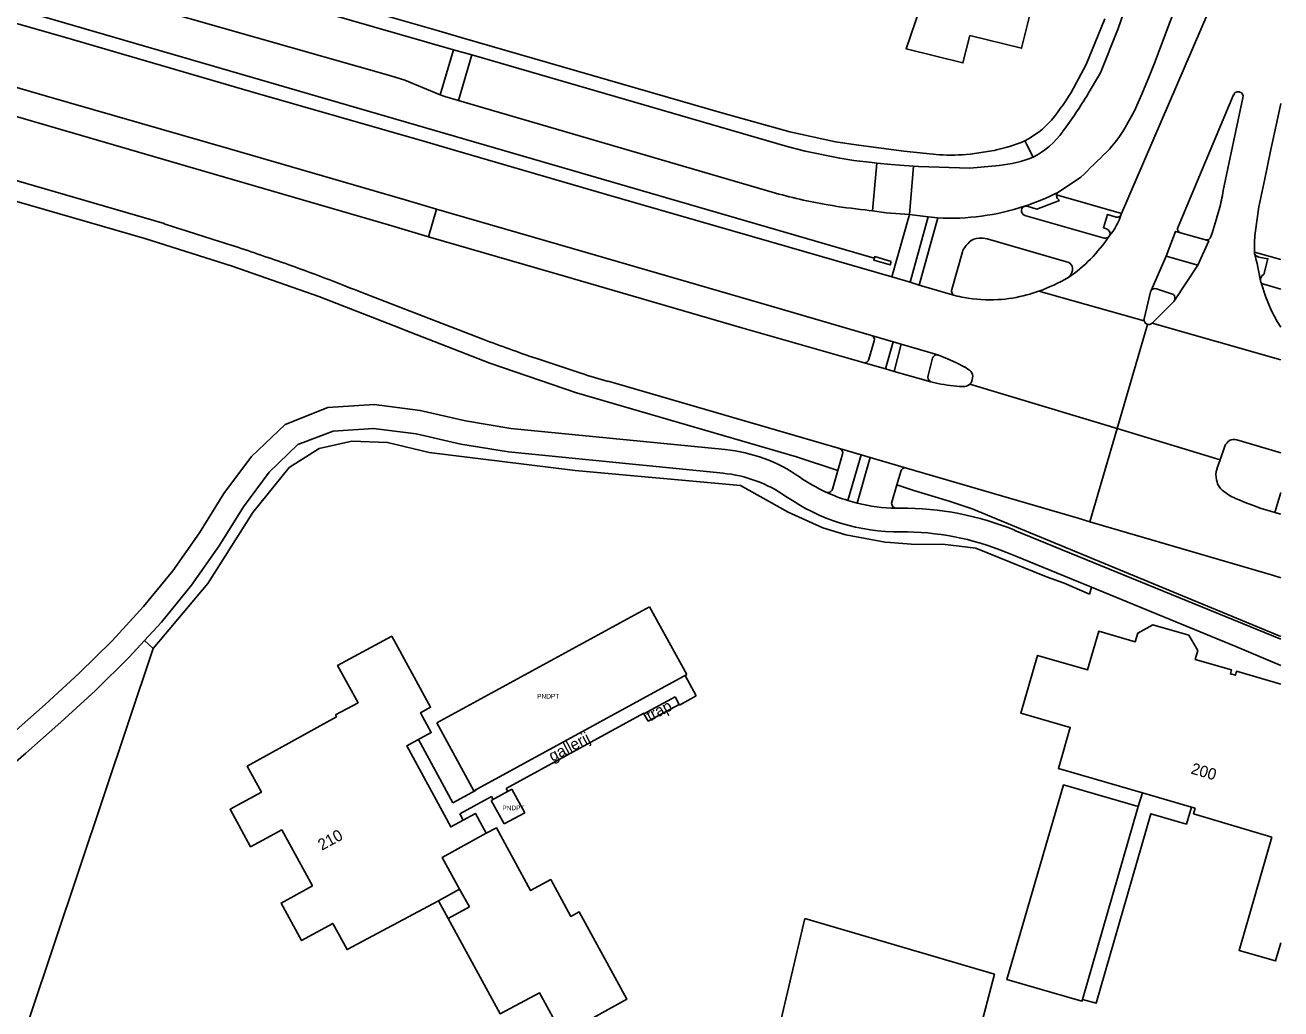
# Model space of a CAD drawing. Extents: x 194485 to 197793, y 468269 to 470822.
# Drawn here: x 197660.2 to 197792.8, y 469096.9 to 469200.8 of the extents above; entities that cross this region are included whole.
import ezdxf

# ---------------------------------------------------------------- set-up
doc = ezdxf.new("R2010")
doc.units = 0
for name, color, linetype in [('BAG plantopografie panden grensvlak pand', 7, 'Continuous'), ('BAG plantopografie panden kenmerkpunt', 7, 'Continuous'), ('BAG plantopografie panden lijnelement overig', 7, 'Continuous'), ('BAG plantopografie panden tekst opmerking', 7, 'Continuous'), ('BGT grensvlak begroeid terreindeel', 7, 'Continuous'), ('BGT grensvlak begroeid terreindeel LR', 7, 'Continuous'), ('BGT grensvlak gebouwinstallatie plus 1', 7, 'Continuous'), ('BGT grensvlak onbegroeid terreindeel', 7, 'Continuous'), ('BGT grensvlak ondersteunend wegdeel', 7, 'Continuous'), ('BGT grensvlak ondersteunend wegdeel LR', 7, 'Continuous'), ('BGT grensvlak pand op maaiveld', 7, 'Continuous'), ('BGT grensvlak pand op maaiveld LR', 7, 'Continuous'), ('BGT grensvlak scheiding', 7, 'Continuous'), ('BGT grensvlak wegdeel', 7, 'Continuous'), ('BGT lijnelement scheiding hek', 7, 'Continuous'), ('BGT lijnelement scheiding muur', 7, 'Continuous'), ('BGT tekst huisnummerreeks', 7, 'Continuous')]:
    doc.layers.add(name, color=color, linetype=linetype)

msp = doc.modelspace()

# ---------------------------------------------------------------- linework, layer by layer
at = {"layer": 'BAG plantopografie panden grensvlak pand'}
for p, q in [((197703.67, 469127.08), (197726.14, 469139.35)), ((197726.14, 469139.35), (197730.05, 469132.19)), ((197730.05, 469132.19), (197707.58, 469119.92)), ((197707.58, 469119.92), (197703.67, 469127.08)), ((197709.42, 469118.89), (197711.59, 469120.08)), ((197711.59, 469120.08), (197712.95, 469117.6)), ((197710.77, 469116.41), (197709.42, 469118.89)), ((197712.95, 469117.6), (197710.77, 469116.41))]:
    msp.add_line(p, q, dxfattribs=at)
at = {"layer": 'BAG plantopografie panden lijnelement overig'}
for p, q in [((197729.89, 469132.1), (197731.06, 469129.94)), ((197728.82, 469129.83), (197725.54, 469128.04)), ((197729.25, 469129.04), (197728.82, 469129.83)), ((197731.06, 469129.94), (197729.29, 469128.97)), ((197725.54, 469128.04), (197725.98, 469127.25)), ((197725.98, 469127.25), (197729.25, 469129.04)), ((197729.29, 469128.97), (197729.25, 469129.04)), ((197705.37, 469118.63), (197701.72, 469125.32)), ((197707.8, 469120.04), (197707.83, 469119.98)), ((197710.97, 469120.17), (197711.15, 469119.84)), ((197707.83, 469119.98), (197705.37, 469118.63)), ((197706.08, 469117.49), (197709.43, 469119.32)), ((197709.43, 469119.32), (197709.61, 469118.99)), ((197706.45, 469116.81), (197706.08, 469117.49))]:
    msp.add_line(p, q, dxfattribs=at)
msp.add_lwpolyline([(197725.54, 469128.04), (197725.51, 469128.1), (197710.97, 469120.17)], dxfattribs=at)
at = {"layer": 'BGT grensvlak begroeid terreindeel'}
msp.add_line((197672.78, 469135.77), (197673.7, 469134.93), dxfattribs=at)
for points in [[(197625.42, 469191.93), (197672.81, 469178.23), (197682.05, 469175.32), (197691.2, 469172.1), (197699.79, 469168.77)], [(197746.02, 469153.74), (197741.64, 469155.17), (197718.43, 469161.95), (197709.25, 469165.06), (197700.23, 469168.6), (197699.79, 469168.77)]]:
    msp.add_lwpolyline(points, dxfattribs=at)
at = {"layer": 'BGT grensvlak begroeid terreindeel LR'}
for q in [(197752.25, 469152.22), (197757.79, 469150.51)]:
    msp.add_line((197754.05, 469151.61), q, dxfattribs=at)
msp.add_lwpolyline([(197792.81, 469136.21), (197760.2, 469149.68), (197757.79, 469150.51)], dxfattribs=at)
at = {"layer": 'BGT grensvlak gebouwinstallatie plus 1'}
for p, q in [((197777.75, 469118.24), (197778.19, 469119.69)), ((197703.85, 469108.3), (197704.87, 469106.43))]:
    msp.add_line(p, q, dxfattribs=at)
msp.add_lwpolyline([(197783.38, 469118.19), (197782.83, 469116.39), (197779.07, 469117.49), (197773.29, 469097.47), (197771.84, 469097.88)], dxfattribs=at)
at = {"layer": 'BGT grensvlak onbegroeid terreindeel'}
for p, q in [((197660.66, 469095.92), (197673.7, 469134.93)), ((197734.35, 469071.66), (197742.52, 469106.44)), ((197742.52, 469106.44), (197762.55, 469100.56))]:
    msp.add_line(p, q, dxfattribs=at)
for points in [[(197673.7, 469134.93), (197679.48, 469141.8), (197684.22, 469149.31), (197688.06, 469154.04), (197691.24, 469156.05), (197694.67, 469156.82), (197698.45, 469156.7), (197702.85, 469155.65), (197718.26, 469153.73), (197735.73, 469152.14)], [(197735.73, 469152.14), (197740.77, 469149.35), (197744.43, 469147.68), (197746.87, 469146.95), (197751.02, 469146.18), (197751.55, 469146.13)], [(197751.55, 469146.13), (197754.22, 469145.92), (197757.06, 469145.96), (197760.59, 469145.53), (197768.05, 469142.5), (197769.93, 469141.83), (197772.58, 469140.69), (197772.82, 469141.4)], [(197762.55, 469100.56), (197760.88, 469094.09), (197772.11, 469090.32), (197761.67, 469059.22), (197759.21, 469056.54)]]:
    msp.add_lwpolyline(points, dxfattribs=at)
at = {"layer": 'BGT grensvlak ondersteunend wegdeel'}
msp.add_line((197792.18, 469149.32), (197792.81, 469151.4), dxfattribs=at)
at = {"layer": 'BGT grensvlak ondersteunend wegdeel LR'}
msp.add_line((197703.64, 469181.35), (197702.79, 469178.43), dxfattribs=at)
at = {"layer": 'BGT grensvlak pand op maaiveld'}
for p, q in [((197783.38, 469118.19), (197778.19, 469119.69)), ((197771.84, 469097.88), (197777.75, 469118.24)), ((197783.75, 469118.08), (197783.38, 469118.19)), ((197706.07, 469109.52), (197703.85, 469108.3)), ((197706.07, 469109.52), (197707.1, 469107.65)), ((197707.1, 469107.65), (197704.87, 469106.43))]:
    msp.add_line(p, q, dxfattribs=at)
for points in [[(197756, 469207.17), (197756.21, 469207.09), (197753.23, 469198.28), (197759.23, 469196.79), (197759.96, 469199.68), (197765.42, 469198.34), (197766.77, 469203.86), (197764.97, 469204.49), (197765.98, 469207.45)], [(197778.19, 469119.69), (197769.31, 469122.26), (197770.57, 469126.58), (197765.35, 469128.1), (197767.12, 469134.21), (197772.39, 469132.67), (197773.58, 469136.76), (197777.42, 469135.64), (197777.69, 469136.57), (197779.27, 469137.44), (197783.08, 469136.34), (197784.03, 469134.72), (197783.77, 469133.79), (197787.6, 469132.68), (197787.48, 469132.25), (197788, 469132.11), (197788.11, 469132.54), (197792.81, 469131.18)], [(197703.85, 469108.3), (197694.18, 469103.14), (197692.68, 469105.9), (197689.38, 469104.1), (197687.22, 469108.06), (197690.52, 469109.86), (197687.29, 469115.8), (197683.99, 469114.01), (197681.83, 469117.97), (197685.13, 469119.77), (197683.64, 469122.51), (197693.07, 469127.73), (197692.97, 469127.92), (197695.34, 469129.21), (197693.19, 469133.16), (197698.91, 469136.24), (197703, 469128.73), (197701.94, 469128.16), (197703.08, 469126.06), (197700.48, 469124.65), (197705.14, 469116.1), (197707.74, 469117.52), (197708.89, 469115.42)], [(197777.75, 469118.24), (197769.86, 469120.54), (197763.87, 469099.98), (197771.79, 469097.69), (197771.84, 469097.88)], [(197791.86, 469115.02), (197783.58, 469117.48), (197783.75, 469118.08)], [(197704.87, 469106.43), (197710.37, 469096.34), (197714.5, 469098.59), (197716.92, 469094.15), (197723.72, 469097.9), (197718.69, 469107.13), (197717.81, 469106.65), (197715.7, 469110.53), (197713.56, 469109.37), (197709.95, 469116), (197708.89, 469115.42)], [(197792.81, 469103.86), (197792.25, 469101.95), (197788.4, 469103.05), (197791.86, 469115.02)]]:
    msp.add_lwpolyline(points, dxfattribs=at)
at = {"layer": 'BGT grensvlak pand op maaiveld LR'}
msp.add_lwpolyline([(197708.89, 469115.42), (197704.24, 469112.88), (197706.07, 469109.52)], dxfattribs=at)
at = {"layer": 'BGT grensvlak scheiding'}
msp.add_lwpolyline([(197751.65, 469175.81), (197749.92, 469176.33), (197749.81, 469175.97), (197751.54, 469175.45), (197751.65, 469175.81)], dxfattribs=at)
at = {"layer": 'BGT grensvlak wegdeel'}
for p, q in [((197705.43, 469198.18), (197667.12, 469209.2)), ((197704.03, 469193.43), (197705.43, 469198.18)), ((197707.36, 469197.63), (197705.43, 469198.18)), ((197705.94, 469192.83), (197707.36, 469197.63)), ((197704.5, 469193.24), (197704.03, 469193.43)), ((197705.94, 469192.83), (197704.5, 469193.24)), ((197787.82, 469193.4), (197781.95, 469179.49)), ((197786.72, 469183.31), (197788.8, 469193.11)), ((197707.16, 469192.47), (197705.94, 469192.83)), ((197739.07, 469183.15), (197707.16, 469192.47)), ((197765.76, 469188.56), (197766.63, 469186.83)), ((197750.15, 469186.21), (197749.68, 469181.15)), ((197753.57, 469180.77), (197754.01, 469185.88)), ((197769.31, 469183.12), (197771.69, 469184.71)), ((197775.98, 469180.87), (197769.12, 469182.84)), ((197765.73, 469181.64), (197765.74, 469181.64)), ((197753.57, 469180.77), (197751.72, 469174.18)), ((197753.57, 469180.77), (197755.55, 469180.53)), ((197753.64, 469173.62), (197755.55, 469180.53)), ((197756.56, 469180.41), (197754.6, 469173.33)), ((197755.55, 469180.53), (197756.56, 469180.41)), ((197765.77, 469180.68), (197774.13, 469178.28)), ((197775.95, 469180.81), (197775.98, 469180.87)), ((197782.21, 469178.84), (197784.83, 469178.1)), ((197761.78, 469178.19), (197770.42, 469175.69)), ((197758.06, 469172.87), (197759.17, 469176.82)), ((197779.11, 469172.74), (197780.68, 469176.37)), ((197784.05, 469175.42), (197780.68, 469176.37)), ((197792.81, 469176.01), (197790.02, 469176.8)), ((197784.05, 469175.42), (197781.56, 469171.7)), ((197751.72, 469174.18), (197753.64, 469173.62)), ((197753.64, 469173.62), (197754.6, 469173.33)), ((197754.6, 469173.33), (197758.37, 469172.23)), ((197790.65, 469173.77), (197790.65, 469173.74)), ((197792.81, 469172.9), (197791, 469173.42)), ((197700.4, 469170.74), (197696.03, 469172.43)), ((197767.26, 469172.69), (197778.37, 469169.53)), ((197781.46, 469172.32), (197779.66, 469172.94)), ((197708.52, 469167.61), (197700.4, 469170.74)), ((197778.73, 469169.16), (197775.51, 469158.17)), ((197779.21, 469169.29), (197792.81, 469165.42)), ((197751.87, 469167.33), (197749.57, 469168.01)), ((197749.29, 469165.49), (197749.86, 469167.42)), ((197751.05, 469164.47), (197751.87, 469167.33)), ((197752.71, 469167.08), (197751.87, 469167.33)), ((197751.98, 469164.2), (197752.71, 469167.08)), ((197756.56, 469165.94), (197752.71, 469167.08)), ((197718.88, 469164.02), (197714.13, 469165.59)), ((197748.69, 469165.13), (197751.05, 469164.47)), ((197756.01, 469165.6), (197755.55, 469163.78)), ((197751.05, 469164.47), (197751.98, 469164.2)), ((197751.98, 469164.2), (197755.83, 469163.12)), ((197746.18, 469156.07), (197721.76, 469163.16)), ((197755.83, 469163.12), (197756.58, 469162.93)), ((197759.97, 469162.87), (197775.51, 469158.17)), ((197711.49, 469158.19), (197734.13, 469155.95)), ((197775.51, 469158.17), (197772.63, 469148.33)), ((197775.51, 469158.17), (197786.39, 469154.88)), ((197748.48, 469155.39), (197746.18, 469156.07)), ((197786.88, 469156.3), (197786.39, 469154.88)), ((197792.81, 469155.61), (197788.17, 469156.99)), ((197733.89, 469153.46), (197711.25, 469155.7)), ((197746.52, 469155.45), (197746.02, 469153.74)), ((197748.48, 469155.39), (197747.08, 469150.57)), ((197749.44, 469155.11), (197748.05, 469150.3)), ((197749.44, 469155.11), (197748.48, 469155.39)), ((197753.26, 469154), (197749.44, 469155.11)), ((197786.39, 469154.88), (197786.06, 469153.9)), ((197746.02, 469153.74), (197745.45, 469151.77)), ((197752.66, 469153.65), (197752.25, 469152.22)), ((197752.25, 469152.22), (197751.72, 469150.4)), ((197792.18, 469149.32), (197792.81, 469149.13)), ((197764.72, 469147.42), (197792.81, 469135.91)), ((197764.82, 469144.68), (197763.77, 469145.11)), ((197772.82, 469141.4), (197764.82, 469144.68)), ((197788.04, 469135.16), (197772.82, 469141.4)), ((197788.04, 469135.16), (197792.81, 469133.15))]:
    msp.add_line(p, q, dxfattribs=at)
for points in [[(197705.62, 469187.53), (197702.63, 469188.4), (197684, 469193.76), (197664.33, 469199.49), (197645.69, 469204.86), (197627.01, 469210.29), (197606.43, 469216.25), (197586.02, 469222.16)], [(197703.64, 469181.35), (197700.31, 469182.31), (197681.76, 469187.7), (197662.45, 469193.27), (197643.77, 469198.71), (197625.11, 469204.1), (197604.55, 469210.04), (197584.21, 469215.92)], [(197702.79, 469178.43), (197698.56, 469179.67), (197678.22, 469185.61), (197659.98, 469190.93), (197641.19, 469196.35), (197623.7, 469201.41), (197602.97, 469207.4), (197583.38, 469213.07)], [(197656.97, 469213.73), (197681.18, 469206.69), (197703.59, 469200.23)], [(197775.98, 469180.87), (197786, 469204.18), (197788.42, 469210.17)], [(197778.25, 469208.03), (197775.63, 469200.43), (197773.77, 469195.73), (197772.46, 469193.54)], [(197581.57, 469206.82), (197601.25, 469201.13), (197621.83, 469195.17), (197639.51, 469190.07), (197658.15, 469184.68), (197674.86, 469179.81)], [(197776.34, 469189.89), (197777.34, 469191.73), (197778.13, 469193.47), (197778.91, 469195.34), (197779.45, 469196.77), (197782.77, 469205.59)], [(197698.81, 469195.41), (197670.56, 469203.47), (197665.75, 469204.35)], [(197740.95, 469189.5), (197733.86, 469191.49), (197706.33, 469199.44), (197703.59, 469200.23)], [(197707.36, 469197.63), (197740.67, 469187.96), (197742.55, 469187.47), (197746.21, 469186.71), (197747.71, 469186.48)], [(197704.03, 469193.43), (197700.27, 469194.97), (197698.81, 469195.41)], [(197792.81, 469192.49), (197792.77, 469192.32), (197792.12, 469189.41), (197791.72, 469187.45), (197791.1, 469184.53), (197790.49, 469181.57), (197790.09, 469178.82)], [(197751.72, 469174.18), (197740.88, 469177.33), (197721.34, 469182.95), (197705.62, 469187.53)], [(197747.71, 469186.48), (197749.63, 469186.26), (197750.15, 469186.21)], [(197750.15, 469186.21), (197751.64, 469186.06), (197752.52, 469185.97), (197754.01, 469185.88)], [(197763.05, 469185.96), (197759.96, 469185.66), (197754.52, 469185.85), (197754.01, 469185.88)], [(197749.57, 469168.01), (197738.97, 469171.08), (197719.33, 469176.8), (197703.64, 469181.35)], [(197748.89, 469181.28), (197749.28, 469181.21), (197749.68, 469181.15)], [(197769.43, 469182.27), (197767.04, 469181.34), (197766, 469181.65)], [(197775.29, 469180.54), (197774.48, 469180.76), (197774.07, 469179.36), (197774.4, 469179.27)], [(197748.69, 469165.13), (197735.89, 469168.82), (197717.15, 469174.26), (197702.79, 469178.43)], [(197774.64, 469178.46), (197774.66, 469178.48), (197774.68, 469178.5)], [(197780.68, 469176.37), (197781.69, 469178.99), (197782.21, 469178.84)], [(197784.05, 469175.42), (197785.19, 469177.99), (197784.83, 469178.1)], [(197791.01, 469174.45), (197791.44, 469176.1), (197790.47, 469176.28)], [(197790.68, 469173.66), (197791.22, 469172.04), (197791.77, 469170.69), (197792.41, 469169.49), (197792.81, 469168.89)], [(197778.36, 469169.77), (197779.05, 469172.6), (197779.11, 469172.74)], [(197779.21, 469169.29), (197781.49, 469171.6), (197781.56, 469171.7)], [(197756.56, 469165.94), (197757.59, 469165.54), (197758.49, 469165.13), (197759.43, 469164.67)], [(197654.92, 469122.6), (197658.63, 469125.79), (197662.3, 469129.02), (197665.9, 469132.33), (197669.38, 469135.76), (197672.68, 469139.36), (197675.78, 469143.14), (197678.59, 469147.14), (197681.17, 469151.3), (197684.09, 469155.22), (197687.63, 469158.61), (197692.16, 469160.38), (197697.06, 469160.7), (197701.91, 469160.08), (197706.68, 469158.99), (197711.49, 469158.19)], [(197711.25, 469155.7), (197706.19, 469156.53), (197701.47, 469157.62), (197696.98, 469158.19), (197692.71, 469157.91), (197689, 469156.47), (197685.97, 469153.56), (197683.24, 469149.89), (197680.68, 469145.77), (197677.77, 469141.63), (197674.57, 469137.72), (197672.78, 469135.77)], [(197772.63, 469148.33), (197771.39, 469148.69), (197753.26, 469154)], [(197792.81, 469142.42), (197791.93, 469142.68), (197772.63, 469148.33)], [(197672.78, 469135.77), (197671.17, 469134.03), (197667.62, 469130.52), (197663.97, 469127.16), (197660.27, 469123.9), (197656.55, 469120.7)]]:
    msp.add_lwpolyline(points, dxfattribs=at)
for centre, radius, start, end in [((197731.08, 469218.57), 48.36, 323.1459, 328.8238), ((197788.29, 469193.26), 0.486, 66.3052, 163.9555), ((197788.33, 469193.24), 0.491, 344.8308, 71.8626), ((197762.62, 469194.62), 8.77, 297.2471, 324.7603), ((197762.88, 469198.21), 15.83, 316.9183, 328.2573), ((197761.69, 469199.45), 13.56, 275.7636, 291.3971), ((197844.85, 469112.8), 102.58, 133.3463, 135.4954), ((197753.58, 469233.14), 52.06, 253.8085, 260.461), ((197755.72, 469210.81), 30.84, 288.9586, 296.1512), ((197769.46, 469182.79), 0.349, 172.0157, 193.3103), ((197769.49, 469182.8), 0.376, 118.9938, 173.3482), ((197769.67, 469182.76), 0.545, 185.2977, 243.9296), ((197762.82, 469187.41), 24.25, 345.4251, 350.2481), ((197753.43, 469229.84), 48.78, 259.9938, 264.6566), ((197755.59, 469221.01), 40.29, 261.5547, 267.1203), ((197757.78, 469206.04), 25.66, 267.2764, 288.0503), ((197765.92, 469181.16), 0.507, 166.3707, 252.9555), ((197765.88, 469181.2), 0.46, 108.5806, 170.3484), ((197765.89, 469181.11), 0.547, 78.3097, 106.0619), ((197704.34, 469204.57), 85.19, 342.1409, 344.1523), ((197831.97, 469660.81), 506.01, 251.9117, 252.7519), ((197769.6, 469182.8), 6.65, 319.7803, 342.6343), ((197775.49, 469180.99), 0.496, 246.2415, 338.3443), ((197761.13, 469187.48), 16.25, 304.6119, 326.2514), ((197774.23, 469178.82), 0.549, 259.0638, 318.3403), ((197774.16, 469178.69), 0.619, 20.7702, 67.4111), ((197774.33, 469178.77), 0.439, 323.0945, 19.7896), ((197782.36, 469179.27), 0.464, 152.7272, 251.2086), ((197784.95, 469178.57), 0.487, 254.9263, 345.4673), ((197804.05, 469177.27), 14.04, 173.6865, 181.954), ((197540, 468751.83), 448.76, 70.7985, 71.562), ((197761.63, 469175.86), 2.64, 131.4952, 158.7174), ((197760.96, 469176.74), 1.54, 90.8569, 134.529), ((197761.09, 469175.64), 2.64, 74.9507, 93.3994), ((197790.53, 469176.82), 0.518, 182.6771, 196.9783), ((197753.73, 469167.52), 37.44, 9.6157, 14.1436), ((197790.57, 469176.83), 0.556, 196.3839, 259.5978), ((197577.85, 468873.86), 321.11, 68.4051, 70.0143), ((197769.55, 469175.1), 1.27, 309.3267, 348.7687), ((197770.05, 469175.02), 0.771, 347.3319, 61.1462), ((197791.28, 469173.87), 0.643, 114.9202, 188.4177), ((197760.87, 469190.7), 19.11, 289.5112, 299.7601), ((197791.03, 469173.82), 0.384, 191.8535, 205.4157), ((197791.07, 469173.84), 0.426, 204.4622, 260.7138), ((197758.51, 469172.69), 0.482, 157.9526, 253.0156), ((197762.61, 469188.39), 16.71, 255.2891, 258.7557), ((197762.13, 469188.23), 16.46, 260.2942, 272.7217), ((197762.33, 469185.04), 13.26, 272.4839, 285.9627), ((197760.87, 469190.73), 19.14, 285.4839, 289.4899), ((197779.51, 469172.48), 0.479, 71.5567, 146.9218), ((197781.08, 469171.94), 0.533, 332.8887, 45.227), ((197778.86, 469169.67), 0.514, 168.5142, 195.7455), ((197778.88, 469169.67), 0.529, 195.3449, 253.7133), ((197778.83, 469169.73), 0.578, 259.843, 310.4232), ((197749.38, 469167.55), 0.502, 345.7425, 67.699), ((197778.11, 469352.62), 197.67, 249.3879, 251.1156), ((197748.82, 469165.6), 0.484, 254.4673, 347.5721), ((197756.46, 469165.48), 0.467, 78.3367, 166.1988), ((197735.22, 469213.15), 51.78, 251.6002, 254.9284), ((197756.07, 469163.61), 0.546, 160.9314, 243.6734), ((197756.37, 469159.95), 5.63, 49.1463, 56.9949), ((197759.52, 469163.69), 0.74, 347.8141, 44.2343), ((197760.16, 469180.37), 17.8, 258.4032, 266.939), ((197759.28, 469163.62), 1.02, 266.3326, 312.7839), ((197759.08, 469163.62), 1.17, 319.7451, 355.7102), ((197732.5, 469139.45), 16.58, 55.1993, 84.3463), ((197746.01, 469155.57), 0.527, 346.6976, 70.86), ((197788.27, 469155.68), 1.52, 126.3429, 156.0393), ((197787.87, 469155.89), 1.14, 74.8091, 116.6542), ((197732.5, 469139.46), 14.06, 55.1866, 84.3565), ((197753.14, 469153.51), 0.499, 76.2752, 163.8317), ((197787.94, 469153.25), 1.99, 160.8162, 194.7407), ((197752.55, 469168.3), 18.56, 235.2042, 245.1917), ((197787.83, 469153.04), 1.84, 189.3991, 241.5031), ((197752.52, 469168.25), 21, 235.1972, 270.4256), ((197744.97, 469151.91), 0.501, 245.3282, 343.7473), ((197752.59, 469168.43), 18.69, 245.2597, 252.8773), ((197752.87, 469169.52), 19.81, 253.0169, 255.9104), ((197790.43, 469156.08), 5.82, 233.2127, 249.5276), ((197798.95, 469174.79), 26.36, 246.4182, 255.1167), ((197752.52, 469168.27), 18.52, 256.027, 268.9849), ((197752.2, 469150.26), 0.5, 163.8052, 268.9819), ((197752.54, 469176.26), 26.51, 269.2521, 270.2529), ((197752.88, 469118.54), 31.22, 67.7092, 90.4222), ((197752.88, 469118.55), 28.71, 67.7072, 90.4242)]:
    msp.add_arc(centre, radius, start, end, dxfattribs=at)
at = {"layer": 'BGT lijnelement scheiding hek'}
msp.add_lwpolyline([(197399.91, 469277.66), (197411.47, 469274.3), (197477.09, 469255.37), (197543.12, 469236.24), (197663.37, 469201.31), (197749.87, 469176.15)], dxfattribs=at)
at = {"layer": 'BGT lijnelement scheiding muur'}
for p, q in [((197740.95, 469189.5), (197745.77, 469188.45)), ((197759.99, 469187.16), (197762.52, 469187.55))]:
    msp.add_line(p, q, dxfattribs=at)
for points in [[(197770.9, 469194.11), (197772.25, 469196.62), (197774.22, 469201.44)], [(197756.74, 469187.08), (197752.99, 469187.46), (197748.21, 469188.1), (197745.77, 469188.45)]]:
    msp.add_lwpolyline(points, dxfattribs=at)
for centre, radius, start, end in [((197749.87, 469206.16), 24.24, 320.4964, 330.1823), ((197761.46, 469197.03), 9.5, 296.8677, 318.5046), ((197759.67, 469202.4), 15.12, 280.8375, 293.7255), ((197757.87, 469207.14), 20.09, 266.765, 276.0534)]:
    msp.add_arc(centre, radius, start, end, dxfattribs=at)

# ---------------------------------------------------------------- texts
at = {"layer": 'BAG plantopografie panden kenmerkpunt'}
for p in [(197714.26, 469129.64), (197710.58, 469117.85)]:
    msp.add_text('PNDPT', height=0.5, dxfattribs=at).set_placement(p)
at = {"layer": 'BAG plantopografie panden tekst opmerking'}
for s, rotation, p in [('trap', 27.6182, (197726.18, 469127.21)), ('gallerij', 27.7284, (197715.88, 469122.95)), ('210', 28.5615, (197691.51, 469113.57))]:
    msp.add_text(s, height=1.2, rotation=rotation, dxfattribs=at).set_placement(p)
at = {"layer": 'BGT tekst huisnummerreeks'}
msp.add_text('200', height=1.2, rotation=343.8, dxfattribs=at).set_placement((197783.22, 469121.75))

doc.saveas('drawing.dxf')
